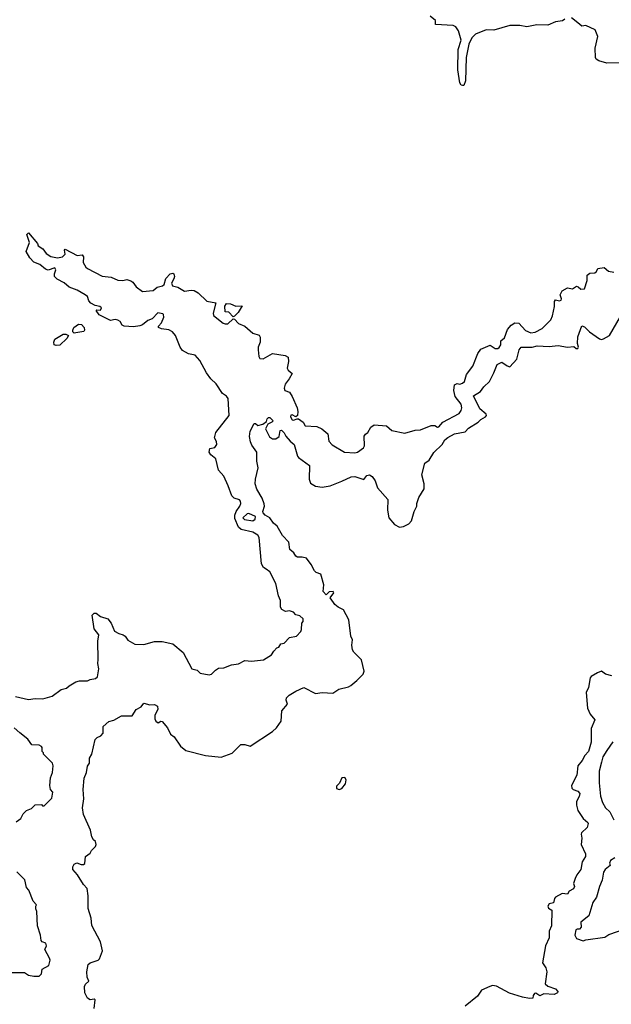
# Model space of a CAD drawing. Extents: x 1861455 to 2058065, y 200073 to 437907.
# Tile 438 of 574: x 2024978 to 2029490, y 351968 to 359472. Entities that reach past the tile are written whole.
import ezdxf

# ---------------------------------------------------------------- set-up
doc = ezdxf.new("R2010")
doc.units = 0

msp = doc.modelspace()

# ---------------------------------------------------------------- linework, layer by layer
at = {"layer": '0CON05XD'}
for points in [[(2029135, 359476.7), (2029118, 359462), (2029065, 359455.7), (2029005, 359430), (2028922.7, 359432.7), (2028845, 359418), (2028791.7, 359428.3), (2028715, 359427.5), (2028595, 359392.5), (2028535, 359394), (2028455, 359362.5), (2028425.9, 359334.1), (2028402.9, 359285), (2028382.5, 359185), (2028376.7, 359005), (2028365, 358970), (2028355, 358970), (2028345, 358972.5), (2028335, 358990), (2028320.3, 359090.3), (2028322.9, 359245), (2028344.2, 359315), (2028325, 359387.5), (2028305, 359416.7), (2028285, 359428), (2028150, 359435), (2028150, 359465), (2028108.8, 359498.8)], [(2029565, 359143.3), (2029455, 359141.2), (2029395, 359158), (2029375, 359172), (2029368.6, 359185), (2029366.2, 359255), (2029387.5, 359345), (2029367.5, 359395), (2029295, 359426.7), (2029265, 359423.3), (2029235, 359447.5), (2029185, 359486.7)], [(2026857.5, 355285), (2026837.3, 355297.3), (2026820.8, 355325), (2026803.8, 355525), (2026792.7, 355542.7), (2026756.8, 355566.8), (2026667.7, 355587.7), (2026646.2, 355605), (2026619.6, 355669.5), (2026617.5, 355695), (2026627.5, 355725), (2026657.1, 355765), (2026664, 355785), (2026661.7, 355801.7), (2026653.3, 355813.3), (2026614.5, 355824.5), (2026595, 355843.3), (2026568.8, 355918.8), (2026533.6, 355993.6), (2026495, 356040), (2026472.5, 356125), (2026435, 356156.7), (2026423.8, 356175), (2026426.7, 356203.3), (2026465, 356211.4), (2026481.8, 356235), (2026478.3, 356258.3), (2026463.8, 356285), (2026473.8, 356325), (2026575.8, 356455), (2026568.8, 356585), (2026555, 356603.3), (2026525, 356623.3), (2026477.3, 356697.3), (2026436, 356736), (2026401.2, 356781.2), (2026351.2, 356875), (2026315, 356916.2), (2026265, 356926.2), (2026220.3, 356950.3), (2026201.2, 356975), (2026166.2, 357065), (2026143, 357093), (2026115, 357107.5), (2026060, 357115), (2026037.5, 357125), (2026037.5, 357135), (2026059.1, 357160.9), (2026076, 357205), (2026075.5, 357225), (2026069.3, 357229.3), (2026030.9, 357239.1), (2025988.8, 357191.2), (2025955, 357178.8), (2025915, 357146.7), (2025895, 357140), (2025845, 357131.2), (2025775, 357137.5), (2025760, 357145), (2025743, 357173), (2025725, 357182.5), (2025705, 357186.7), (2025670.7, 357180.7), (2025583.6, 357223.6), (2025560, 357255), (2025565, 357260), (2025595, 357257.5), (2025602.5, 357275), (2025590, 357285), (2025553, 357293), (2025520.7, 357310.7), (2025505, 357330), (2025495, 357362.5), (2025477.5, 357375), (2025415, 357410), (2025354.3, 357434.3), (2025317.3, 357467.3), (2025263.8, 357495), (2025243.3, 357515), (2025242.5, 357535), (2025252.5, 357565), (2025245, 357581.2), (2025195, 357563.8), (2025175, 357571.2), (2025132.5, 357605), (2025085, 357623.8), (2025055, 357656.7), (2025027.5, 357705), (2025052.5, 357775), (2025032.5, 357835), (2025045, 357847.5), (2025112.5, 357765), (2025118.8, 357748.8), (2025153.3, 357725), (2025179.7, 357689.7), (2025215, 357666), (2025265, 357656), (2025305, 357664), (2025323.8, 357685), (2025320, 357715), (2025325, 357722.5), (2025415, 357674.2), (2025455, 357680.6), (2025463.5, 357665), (2025462.6, 357622.6), (2025483.3, 357585), (2025495.9, 357575.9), (2025607.4, 357517.4), (2025675, 357508.7), (2025725, 357485.9), (2025765.4, 357484.6), (2025795, 357492.2), (2025825, 357482.5), (2025840.9, 357470.9), (2025866.7, 357435), (2025915, 357400.8), (2025995, 357409.1), (2026026.4, 357433.6), (2026067, 357443), (2026079.2, 357455), (2026091.3, 357498.7), (2026124.6, 357535.4), (2026145, 357540), (2026154.3, 357534.3), (2026158.1, 357515), (2026152.1, 357497.9), (2026135.5, 357465), (2026144.3, 357444.3), (2026182.7, 357432.7), (2026234.1, 357404.1), (2026285, 357411.3), (2026307.9, 357407.9), (2026340, 357390), (2026405, 357326.9), (2026473, 357313), (2026452.7, 357235), (2026455, 357218), (2026529.5, 357159.5), (2026545, 357152.8), (2026564.7, 357155.3), (2026605, 357192.5), (2026615, 357190), (2026646.9, 357156.9), (2026695, 357137.5), (2026755, 357082), (2026805, 357067.5), (2026811.7, 357051.7), (2026812.5, 357015), (2026796.7, 356975), (2026796.2, 356955), (2026801.1, 356905), (2026810.4, 356890.5), (2026835, 356887.5), (2026905, 356926.7), (2027003, 356913), (2027025, 356900), (2027027, 356867), (2027017.5, 356815), (2027025, 356800), (2027056.7, 356775), (2027034, 356735), (2027001.2, 356695), (2026993.9, 356663.9), (2027000, 356645), (2027035, 356632.5), (2027055, 356600), (2027093.3, 356515), (2027100, 356485), (2027096.7, 356456.7), (2027085, 356446.2), (2027055, 356460), (2027045, 356458), (2027042.5, 356445), (2027055, 356423.3), (2027065, 356420), (2027095, 356431.2), (2027105, 356428.8), (2027140, 356405), (2027155, 356377.5), (2027245, 356372), (2027283.3, 356355), (2027326.7, 356315), (2027335, 356260), (2027361.2, 356231.2), (2027455.9, 356175.9), (2027535, 356170), (2027553.6, 356176.4), (2027600.7, 356209.3), (2027606.7, 356225), (2027605, 356297.5), (2027615, 356313.3), (2027634, 356326), (2027655, 356367.5), (2027680, 356385), (2027775, 356376.2), (2027815, 356340), (2027915, 356321.2), (2027995, 356343.8), (2028035, 356346), (2028115, 356380), (2028145, 356379.2), (2028165, 356367.8), (2028175, 356368.9), (2028205, 356404), (2028328.3, 356471.7), (2028345.9, 356494.1), (2028350, 356515), (2028345, 356542.5), (2028300.2, 356600.2), (2028290, 356645), (2028295, 356690), (2028315, 356699.4), (2028334.6, 356694.6), (2028355, 356701.1), (2028370.9, 356715), (2028385, 356766.7), (2028435, 356831.2), (2028472.4, 356927.6), (2028495, 356960.6), (2028565, 356991.2), (2028605, 356966.7), (2028623.6, 356966.4), (2028635, 356973), (2028646.2, 356995), (2028647.9, 357025), (2028675, 357046.2), (2028699.3, 357110.7), (2028725, 357142.7), (2028755, 357160.9), (2028785, 357158.6), (2028835, 357102.5), (2028875, 357085.7), (2028909.7, 357090.3), (2028962.3, 357117.7), (2029028.8, 357185), (2029041.2, 357215), (2029055.5, 357285), (2029056.5, 357325), (2029065, 357335.8), (2029095, 357329.2), (2029107.2, 357335), (2029109.4, 357345), (2029099.4, 357375), (2029114.2, 357405.8), (2029155, 357428.1), (2029195, 357421.2), (2029225, 357440), (2029237, 357437), (2029258.3, 357418.3), (2029285, 357420), (2029305.9, 357484.1), (2029306.7, 357525), (2029325, 357541.2), (2029365, 357542.9), (2029377.3, 357552.7), (2029386.7, 357575), (2029435, 357584.4), (2029468.6, 357555), (2029508.2, 357548.2)], [(2026605, 357207.5), (2026573.6, 357243.6), (2026543.8, 357245), (2026541.7, 357288.3), (2026555, 357310), (2026585, 357307.5), (2026625, 357287.5), (2026675, 357290), (2026645, 357241.2), (2026615, 357212.5), (2026605, 357207.5)], [(2025546.7, 351935), (2025552.5, 352002.5), (2025545, 352006.7), (2025515, 352002), (2025495.7, 352015.7), (2025474, 352055), (2025470.8, 352105), (2025478.7, 352121.3), (2025505.8, 352145), (2025493.1, 352175), (2025490, 352215), (2025498.8, 352271.2), (2025515, 352283.8), (2025576.7, 352305), (2025586.2, 352315), (2025610, 352375), (2025593.9, 352443.9), (2025528.8, 352568.8), (2025523.8, 352625), (2025499.3, 352699.3), (2025500, 352795), (2025491.7, 352851.7), (2025465, 352880), (2025417.5, 352955), (2025383.3, 352995), (2025383.6, 353016.4), (2025392.5, 353035), (2025413, 353047), (2025447, 353033), (2025465, 353032.5), (2025475, 353042.5), (2025480, 353095), (2025515, 353120), (2025525, 353140), (2025555, 353170), (2025560, 353185), (2025555, 353210), (2025540.7, 353220.7), (2025526.7, 353245), (2025517.5, 353295), (2025464.2, 353415), (2025457.5, 353465), (2025465.8, 353535), (2025462.5, 353605), (2025468.1, 353691.9), (2025487.5, 353735), (2025495, 353782.5), (2025510, 353805), (2025508.8, 353845), (2025528, 353875), (2025554.1, 353985.9), (2025567.7, 354002.3), (2025596.7, 354015), (2025613.3, 354035), (2025613.9, 354086.1), (2025657.5, 354122.5), (2025695, 354133.3), (2025755, 354166.2), (2025835, 354166), (2025866.7, 354215), (2025904.3, 354235.7), (2025925, 354262.5), (2025971.2, 354251.2), (2026005, 354253.8), (2026029.6, 354239.5), (2026031.2, 354215), (2026008.3, 354171.7), (2026007.9, 354145), (2026015, 354125.8), (2026035, 354114.4), (2026055, 354126.2), (2026065, 354123.3), (2026103.8, 354075), (2026127.7, 354027.7), (2026155, 354006.7), (2026203.8, 353935), (2026245, 353902.7), (2026395.6, 353865.6), (2026515, 353850.8), (2026597.5, 353882.5), (2026665, 353949.4), (2026695, 353948.6), (2026735, 353935.6), (2026905, 354047.5), (2026936, 354075), (2026972.5, 354125), (2026978.1, 354205), (2027019.2, 354255), (2027009.2, 354285), (2027012, 354305), (2027033.3, 354325), (2027085, 354355.8), (2027145, 354383.8), (2027235, 354336), (2027285, 354344.2), (2027365, 354340.6), (2027411.2, 354368.8), (2027485, 354388), (2027502.1, 354397.9), (2027550, 354435), (2027598, 354485), (2027605.9, 354505.9), (2027583.6, 354593.6), (2027525, 354652.5), (2027515, 354670), (2027511.2, 354705), (2027516.7, 354745), (2027503.6, 354773.6), (2027487.7, 354897.7), (2027447.5, 354975), (2027406.7, 354995), (2027381.2, 355015), (2027371.2, 355031.2), (2027346.7, 355065), (2027372.5, 355105), (2027368, 355115), (2027338.8, 355111.2), (2027315, 355090), (2027292.5, 355115), (2027296.2, 355165), (2027275, 355246.7), (2027239.3, 355259.3), (2027225, 355272.5), (2027200.4, 355320.5), (2027165, 355367.5), (2027133, 355377), (2027097, 355377), (2027084.1, 355384.1), (2027068.6, 355408.6), (2027038, 355435), (2027030.4, 355490.4), (2026982, 355542), (2026941.7, 355611.7), (2026914.6, 355634.6), (2026885.4, 355675.4), (2026850, 355695), (2026835, 355712.5), (2026832.9, 355725), (2026844.5, 355765), (2026841.9, 355781.9), (2026827.5, 355825), (2026786, 355895), (2026774.2, 355935), (2026775, 355970), (2026796.4, 356056.4), (2026787, 356107), (2026787.5, 356175), (2026749.3, 356229.3), (2026737.5, 356255), (2026730, 356295), (2026736.7, 356335), (2026765, 356393.3), (2026775, 356393.3), (2026795, 356380), (2026831.7, 356388.3), (2026859.2, 356410.8), (2026865, 356430), (2026875, 356440), (2026885, 356440), (2026910, 356415), (2026900, 356405), (2026870.9, 356389.1), (2026851.4, 356355), (2026881.7, 356291.7), (2026905, 356277.8), (2026932.1, 356277.9), (2026955.8, 356294.2), (2026965, 356340), (2026975, 356342.5), (2026995, 356322.5), (2027007.5, 356297.5), (2027039.6, 356259.6), (2027071.2, 356235), (2027095.9, 356145.9), (2027103.8, 356135), (2027188.8, 356075), (2027185, 355970), (2027195, 355940), (2027235, 355916.7), (2027285, 355910), (2027345, 355920), (2027435, 355953.8), (2027505, 355988.8), (2027535, 355990), (2027601.7, 355968.3), (2027625, 355997.5), (2027645, 356002.5), (2027665, 355990), (2027688.3, 355958.3), (2027707.5, 355905), (2027786, 355815), (2027783.8, 355735), (2027793.3, 355675), (2027837.5, 355625), (2027875, 355603.8), (2027905, 355610), (2027945, 355630), (2027967, 355653), (2027987.5, 355725), (2028007.5, 355765), (2028007.5, 355785), (2028021.7, 355831.7), (2028063, 355897), (2028063.8, 355935), (2028043.9, 356003.9), (2028068.3, 356091.7), (2028100, 356115), (2028137.1, 356172.9), (2028200, 356235), (2028221.2, 356268.8), (2028241.8, 356288.2), (2028293.8, 356315), (2028375, 356332.2), (2028401.7, 356358.3), (2028475.4, 356404.6), (2028494.7, 356425.3), (2028531.4, 356445), (2028538.9, 356455), (2028535.5, 356465), (2028487.1, 356505), (2028440, 356605), (2028491.2, 356638.8), (2028516.7, 356675), (2028560, 356715), (2028595, 356780), (2028620, 356845), (2028655, 356862.5), (2028695, 356832.9), (2028715, 356827.1), (2028768.1, 356885), (2028788.1, 356955), (2028802.9, 356975), (2028885, 356975.3), (2028925, 356985.2), (2029015, 356980.9), (2029085, 356989.5), (2029155, 356975.7), (2029205, 356982.5), (2029222.9, 356965), (2029235, 356966.7), (2029240, 356975), (2029231.2, 357005), (2029235.7, 357055), (2029265, 357140), (2029285, 357130.8), (2029323.2, 357093.2), (2029400.5, 357040.5), (2029415, 357035.8), (2029430.4, 357039.5), (2029475.4, 357065), (2029561.2, 357208.8)], [(2025393.3, 357083.3), (2025383.3, 357093.3), (2025382, 357105), (2025391.4, 357125), (2025425, 357151.1), (2025448.2, 357148.2), (2025468.6, 357125), (2025472.9, 357105), (2025468, 357095), (2025405, 357084.2), (2025393.3, 357083.3)], [(2025255, 356990), (2025240, 356995), (2025237.5, 357015), (2025245, 357037.5), (2025310, 357075), (2025330, 357075), (2025350, 357065), (2025337.7, 357042.3), (2025285, 356992.5), (2025255, 356990)], [(2026755, 355653.3), (2026772.9, 355665), (2026775.5, 355685), (2026725, 355709.5), (2026713.1, 355706.9), (2026680, 355675), (2026693.1, 355663.1), (2026755, 355653.3)], [(2024945, 354313.3), (2025045, 354291.2), (2025095, 354298.8), (2025153, 354297), (2025225, 354316.7), (2025293.9, 354366.1), (2025335, 354377.5), (2025353.9, 354396.1), (2025405, 354426.7), (2025435, 354433.3), (2025495, 354432.5), (2025515, 354442.5), (2025555, 354450), (2025570, 354465), (2025580, 354525), (2025572.5, 354565), (2025576.7, 354595), (2025573.3, 354735), (2025580, 354785), (2025545, 354830), (2025530, 354935), (2025545, 354950), (2025561.7, 354948.3), (2025595, 354923.3), (2025650, 354905), (2025675, 354872.5), (2025701.7, 354811.7), (2025735, 354793.8), (2025767.5, 354785), (2025782.5, 354775), (2025803.6, 354743.6), (2025855, 354713.3), (2025925, 354710), (2026005, 354733.3), (2026065, 354733.3), (2026145.9, 354715.9), (2026225, 354650), (2026290, 354525), (2026330, 354515), (2026353, 354493), (2026421.7, 354478.3), (2026440, 354485), (2026470, 354515), (2026495, 354530), (2026535, 354532.5), (2026593.6, 354556.4), (2026647, 354563), (2026695, 354587.5), (2026745, 354582.5), (2026837, 354593), (2026899.3, 354630.7), (2026915, 354660), (2026940, 354685), (2026955, 354690), (2026970, 354715), (2026995, 354720), (2027035, 354762.5), (2027090, 354775), (2027120.7, 354809.3), (2027127.5, 354825), (2027128.3, 354871.7), (2027140, 354885), (2027140, 354905), (2027115, 354927.5), (2027085, 354937.5), (2027065, 354956.7), (2027035, 354966.7), (2027005, 354962.5), (2026977, 354977), (2026967.5, 354995), (2026966.2, 355045), (2026951.7, 355081.7), (2026931.2, 355175), (2026885, 355263.3), (2026857.5, 355285)], [(2029495, 354470.8), (2029445, 354483.8), (2029415, 354507.5), (2029383.8, 354495), (2029335, 354465.7), (2029328.6, 354455), (2029316.5, 354383.5), (2029299.2, 354345), (2029309.4, 354225), (2029329.5, 354179.5), (2029364, 354135), (2029335, 354070), (2029335, 353966.7), (2029315.4, 353894.6), (2029288.1, 353865), (2029267.5, 353825), (2029234.6, 353785), (2029226.9, 353715), (2029187.5, 353635), (2029190, 353615), (2029198, 353605), (2029235, 353592), (2029248.8, 353575), (2029245, 353552.5), (2029223.8, 353515), (2029223.3, 353485), (2029234.2, 353445), (2029275.6, 353385), (2029311.2, 353355), (2029314, 353345), (2029305, 353316.7), (2029262.5, 353275), (2029260, 353265), (2029266.2, 353235), (2029259.2, 353185), (2029294, 353115), (2029294, 353095), (2029266.7, 353055), (2029258, 352995), (2029226, 352955), (2029214.1, 352925.9)], [(2024950.7, 353359.3), (2024986.4, 353383.6), (2025005, 353420), (2025030, 353445), (2025068.3, 353461.7), (2025095, 353487.5), (2025145, 353490), (2025151.7, 353481.7), (2025165, 353480), (2025221.7, 353538.3), (2025230, 353585), (2025212.5, 353605), (2025207.5, 353635), (2025212.5, 353695), (2025226.7, 353735), (2025232.5, 353785), (2025227.5, 353805), (2025160, 353875), (2025160, 353885), (2025150, 353895), (2025150, 353925), (2025143, 353933), (2025125, 353942.5), (2025070, 353945), (2025039.3, 353989.3), (2024978, 354038), (2024936.7, 354075)], [(2029500.4, 353969.5), (2029455, 353902.5), (2029426.2, 353855), (2029413.9, 353813.9), (2029398, 353745), (2029396.2, 353655), (2029406.2, 353555), (2029423.8, 353505), (2029445.9, 353465.9), (2029478.8, 353435), (2029510, 353375)], [(2027415, 353604.4), (2027435, 353614), (2027462.7, 353647.3), (2027468.8, 353678.8), (2027457.7, 353697.7), (2027435, 353693.8), (2027416.8, 353653.2), (2027395, 353630), (2027393.8, 353613.8), (2027415, 353604.4)], [(2029515.8, 353085), (2029483.5, 353065), (2029475.4, 353045), (2029480, 353025), (2029444.3, 352995.7), (2029431.2, 352975), (2029420.8, 352915), (2029398.8, 352865), (2029378, 352785), (2029348.8, 352745), (2029318.3, 352641.7), (2029257.5, 352595), (2029260, 352555), (2029248.3, 352541.7), (2029228.3, 352541.7), (2029220, 352535), (2029212.5, 352495), (2029225, 352470), (2029275, 352452.5), (2029295, 352460), (2029439.3, 352480.7), (2029470.4, 352499.5), (2029604, 352546)], [(2024895, 352210), (2025015, 352210), (2025045, 352190), (2025085, 352182.5), (2025125, 352182.5), (2025145, 352200), (2025150, 352235), (2025200, 352265), (2025210, 352305), (2025205, 352320), (2025170, 352385), (2025182.5, 352415), (2025176.7, 352435), (2025150, 352445), (2025142.5, 352455), (2025137.5, 352495), (2025113.3, 352565), (2025107.5, 352675), (2025100, 352695), (2025100, 352715), (2025107, 352727), (2025080, 352755), (2025047, 352837), (2025028.3, 352858.3), (2025016.4, 352916.4), (2024955, 352976.7)], [(2029214.1, 352925.9), (2029202.3, 352887.7), (2029208, 352865), (2029201.2, 352848.8), (2029168.8, 352831.2), (2029155, 352807.5), (2029115, 352811.5), (2029065, 352783.8), (2029056.2, 352775), (2029047.8, 352742.2), (2029015, 352734.3), (2029004.6, 352715), (2029011.2, 352701.2), (2029036, 352685), (2029033.8, 352565), (2029014.8, 352525), (2029014.7, 352475.3), (2028986.7, 352415), (2028964.3, 352285), (2028989.7, 352245), (2028998.9, 352215), (2028986, 352125), (2029005, 352107.1), (2029065, 352086.2), (2029083.3, 352065), (2029080, 352055), (2029055, 352041.9), (2028975, 352048.9), (2028945, 352033.3), (2028915, 352052), (2028905, 352051.2), (2028893.1, 352035), (2028891.2, 352015), (2028865, 352012.1), (2028812.4, 352022.4), (2028713.9, 352053.9), (2028615, 352107.1), (2028585, 352111.9), (2028564, 352105), (2028499.6, 352075), (2028469.7, 352030.3), (2028375.5, 351954.4)]]:
    msp.add_lwpolyline(points, dxfattribs=at)

doc.saveas('drawing.dxf')
